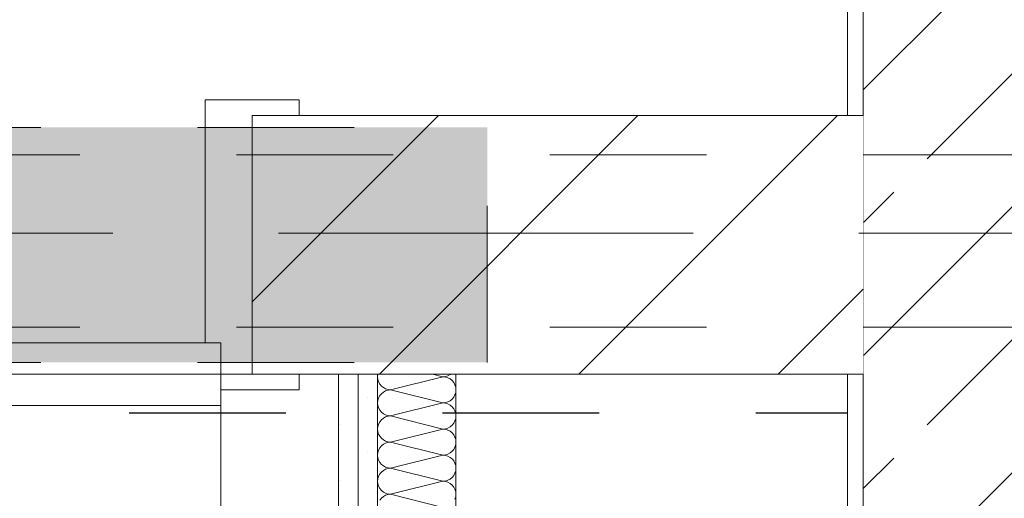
# Model space of a CAD drawing. Header units: metres. Extents: x -4 to 99, y -11 to 17.
# Tile 483 of 656: x 46.642 to 47.27, y 5.681 to 5.986. Entities that reach past the tile are written whole.
import ezdxf

# ---------------------------------------------------------------- set-up
doc = ezdxf.new("R2010")
doc.units = ezdxf.units.M
doc.header["$MEASUREMENT"] = 0
for name, pattern in [('Achse', [0.2, 0.1, -0.05, 0, -0.05]), ('Punktlinie eng', [0.0375, 0.0125, -0.025]), ('Strichlinie doppelt', [0.546806, 0.264583, -0.105833, 0.070556, -0.105833]), ('Strichlinie eng', [0.115, 0.075, -0.04]), ('Untersicht', [0.1, 0.075, -0.025]), ('Wipeout_Contour', [1, 0, -1])]:
    doc.linetypes.add(name, pattern=pattern)
for name, color, linetype in [('152 - Bemaßung_ Beschriftung.Ausbau', 7, 'Continuous'), ('301 - Elemente.Linie', 7, 'Continuous'), ('451 - Universal.Achsen Raster', 7, 'Continuous'), ('605 - Struktur.Wand Innen', 7, 'Continuous'), ('607 - Struktur.Stütze', 7, 'Continuous'), ('608 - Struktur.Träger', 7, 'Continuous'), ('650 - Abdeckung.Fußboden Aufbau', 7, 'Continuous'), ('Neubau_152 - Bemaßung_ Beschriftung.Ausbau', 7, 'Continuous'), ('Neubau_606 - Struktur.Wand Innen Ausbau', 7, 'Continuous'), ('Neubau_615 - Struktur.Sturz', 7, 'Continuous'), ('Neubau_650 - Abdeckung.Fußboden Aufbau', 7, 'Continuous'), ('Neubau_653 - Abdeckung.TB Verkofferung', 7, 'Continuous')]:
    doc.layers.add(name, color=color, linetype=linetype)
doc.styles.add('ERSTELLTER_STIL_2', font='txt')
doc.dimstyles.new('ERSTELLTER_STIL__2', dxfattribs={"dimtxt": 0.1, "dimasz": 0.0532, "dimexe": 0.18, "dimexo": 0.0625, "dimgap": 0, "dimtad": 1, "dimtih": 1, "dimtoh": 1, "dimzin": 0, "dimdsep": 46, "dimtxsty": 'ERSTELLTER_STIL_2', "dimblk": 'ARROWHEAD_2', "dimblk1": 'ARROWHEAD_2', "dimblk2": 'ARROWHEAD_2', "dimcen": 0.09, "dimse1": 1, "dimse2": 1, "dimclrd": 7, "dimclre": 7, "dimclrt": 7, "dimazin": 0, "dimtfac": 1, "dimtdec": 4, "dimtmove": 0, "dimatfit": 3, "dimfxl": 1, "dimtolj": 1, "dimtzin": 0, "dimarcsym": 0})
doc.dimstyles.new('ERSTELLTER_STIL__7', dxfattribs={"dimtxt": 0.18, "dimasz": 0.02736, "dimexe": 0.18, "dimexo": 0.0625, "dimgap": 0, "dimtad": 0, "dimtih": 1, "dimtoh": 1, "dimdec": 4, "dimzin": 0, "dimdsep": 46, "dimcen": 0.09, "dimadec": 0, "dimazin": 0, "dimtfac": 1, "dimtdec": 4, "dimtmove": 0, "dimatfit": 3, "dimldrblk": 'ARROWHEAD_11', "dimfxl": 1, "dimtolj": 1, "dimtzin": 0, "dimarcsym": 0})
pattern_1 = [(45, (0, 0), (-0.01767767, 0.01767767), [0, -0.025])]

# ---------------------------------------------------------------- blocks, each defined once
blk = doc.blocks.new('*X146')
at = {"layer": 'Neubau_606 - Struktur.Wand Innen Ausbau', "color": 7, "linetype": 'Continuous', "lineweight": 5}
for p, q in [((46.87015, 5.75997), (46.86999, 5.75835)), ((46.86999, 5.75835), (46.87015, 5.75672)), ((46.87016, 5.76), (46.87015, 5.75997)), ((46.87015, 5.75672), (46.87062, 5.75516)), ((46.87832, 5.75001), (46.91165, 5.75835)), ((46.90504, 5.76), (46.91165, 5.75835)), ((46.91165, 5.75835), (46.91328, 5.75851)), ((46.91328, 5.75819), (46.91165, 5.75835)), ((46.91328, 5.75851), (46.91484, 5.75898)), ((46.91484, 5.75771), (46.91328, 5.75819)), ((46.91484, 5.75898), (46.91628, 5.75975)), ((46.91628, 5.75694), (46.91484, 5.75771)), ((46.91628, 5.75975), (46.91659, 5.76)), ((46.91755, 5.75591), (46.91628, 5.75694)), ((46.87062, 5.75516), (46.87139, 5.75372)), ((46.87139, 5.75372), (46.87243, 5.75246)), ((46.87243, 5.75246), (46.87369, 5.75142)), ((46.87369, 5.75142), (46.87513, 5.75065)), ((46.87513, 5.75065), (46.87669, 5.75017)), ((46.91858, 5.75464), (46.91755, 5.75591)), ((46.91935, 5.7532), (46.91858, 5.75464)), ((46.91983, 5.75164), (46.91935, 5.7532)), ((46.91999, 5.75001), (46.91983, 5.75164)), ((46.87062, 5.74487), (46.87015, 5.74331)), ((46.87139, 5.74631), (46.87062, 5.74487)), ((46.87243, 5.74757), (46.87139, 5.74631)), ((46.87369, 5.74861), (46.87243, 5.74757)), ((46.87513, 5.74938), (46.87369, 5.74861)), ((46.87669, 5.74985), (46.87513, 5.74938)), ((46.87669, 5.75017), (46.87832, 5.75001)), ((46.87832, 5.75001), (46.87669, 5.74985)), ((46.87832, 5.75001), (46.91165, 5.74168)), ((46.91628, 5.74309), (46.91755, 5.74412)), ((46.91755, 5.74412), (46.91858, 5.74538)), ((46.91858, 5.74538), (46.91935, 5.74683)), ((46.91935, 5.74683), (46.91983, 5.74839)), ((46.91983, 5.74839), (46.91999, 5.75001)), ((46.87015, 5.74331), (46.86999, 5.74168)), ((46.86999, 5.74168), (46.87015, 5.74006)), ((46.87015, 5.74006), (46.87062, 5.73849)), ((46.87062, 5.73849), (46.87139, 5.73705)), ((46.87832, 5.73335), (46.91165, 5.74168)), ((46.91165, 5.74168), (46.91328, 5.74184)), ((46.91328, 5.74152), (46.91165, 5.74168)), ((46.91328, 5.74184), (46.91484, 5.74232)), ((46.91484, 5.74105), (46.91328, 5.74152)), ((46.91484, 5.74232), (46.91628, 5.74309)), ((46.91628, 5.74028), (46.91484, 5.74105)), ((46.91755, 5.73924), (46.91628, 5.74028)), ((46.91858, 5.73798), (46.91755, 5.73924)), ((46.91935, 5.73654), (46.91858, 5.73798)), ((46.87139, 5.73705), (46.87243, 5.73579)), ((46.87243, 5.73579), (46.87369, 5.73475)), ((46.87369, 5.73194), (46.87243, 5.73091)), ((46.87369, 5.73475), (46.87513, 5.73398)), ((46.87513, 5.73271), (46.87369, 5.73194)), ((46.87513, 5.73398), (46.87669, 5.73351)), ((46.87669, 5.73319), (46.87513, 5.73271)), ((46.87669, 5.73351), (46.87832, 5.73335)), ((46.87832, 5.73335), (46.87669, 5.73319)), ((46.87832, 5.73335), (46.91165, 5.72501)), ((46.91983, 5.73497), (46.91935, 5.73654)), ((46.91935, 5.73016), (46.91983, 5.73172)), ((46.91999, 5.73335), (46.91983, 5.73497)), ((46.91983, 5.73172), (46.91999, 5.73335)), ((46.87015, 5.72664), (46.86999, 5.72501)), ((46.87062, 5.7282), (46.87015, 5.72664)), ((46.87139, 5.72964), (46.87062, 5.7282)), ((46.87243, 5.73091), (46.87139, 5.72964)), ((46.91328, 5.72517), (46.91484, 5.72565)), ((46.91484, 5.72565), (46.91628, 5.72642)), ((46.91628, 5.72642), (46.91755, 5.72746)), ((46.91755, 5.72746), (46.91858, 5.72872)), ((46.91858, 5.72872), (46.91935, 5.73016)), ((46.86999, 5.72501), (46.87015, 5.72339)), ((46.87015, 5.72339), (46.87062, 5.72183)), ((46.87062, 5.72183), (46.87139, 5.72038)), ((46.87139, 5.72038), (46.87243, 5.71912)), ((46.87243, 5.71912), (46.87369, 5.71809)), ((46.87832, 5.71668), (46.91165, 5.72501)), ((46.91165, 5.72501), (46.91328, 5.72517)), ((46.91328, 5.72485), (46.91165, 5.72501)), ((46.91484, 5.72438), (46.91328, 5.72485)), ((46.91628, 5.72361), (46.91484, 5.72438)), ((46.91755, 5.72257), (46.91628, 5.72361)), ((46.91858, 5.72131), (46.91755, 5.72257)), ((46.91935, 5.71987), (46.91858, 5.72131)), ((46.91983, 5.71831), (46.91935, 5.71987)), ((46.87139, 5.71298), (46.87062, 5.71154)), ((46.87243, 5.71424), (46.87139, 5.71298)), ((46.87369, 5.71528), (46.87243, 5.71424)), ((46.87369, 5.71809), (46.87513, 5.71732)), ((46.87513, 5.71605), (46.87369, 5.71528)), ((46.87513, 5.71732), (46.87669, 5.71684)), ((46.87669, 5.71652), (46.87513, 5.71605)), ((46.87669, 5.71684), (46.87832, 5.71668)), ((46.87832, 5.71668), (46.87669, 5.71652)), ((46.87832, 5.71668), (46.91165, 5.70835)), ((46.91858, 5.71205), (46.91935, 5.71349)), ((46.91935, 5.71349), (46.91983, 5.71506)), ((46.91999, 5.71668), (46.91983, 5.71831)), ((46.91983, 5.71506), (46.91999, 5.71668)), ((46.87015, 5.70997), (46.86999, 5.70835)), ((46.86999, 5.70835), (46.87015, 5.70672)), ((46.87062, 5.71154), (46.87015, 5.70997)), ((46.87015, 5.70672), (46.87062, 5.70516)), ((46.87832, 5.70001), (46.91165, 5.70835)), ((46.91165, 5.70835), (46.91328, 5.70851)), ((46.91328, 5.70819), (46.91165, 5.70835)), ((46.91328, 5.70851), (46.91484, 5.70898)), ((46.91484, 5.70771), (46.91328, 5.70819)), ((46.91484, 5.70898), (46.91628, 5.70975)), ((46.91628, 5.70694), (46.91484, 5.70771)), ((46.91628, 5.70975), (46.91755, 5.71079)), ((46.91755, 5.70591), (46.91628, 5.70694)), ((46.91755, 5.71079), (46.91858, 5.71205)), ((46.87062, 5.70516), (46.87139, 5.70372)), ((46.87139, 5.70372), (46.87243, 5.70246)), ((46.87243, 5.70246), (46.87369, 5.70142)), ((46.87369, 5.70142), (46.87513, 5.70065)), ((46.87513, 5.70065), (46.87669, 5.70017)), ((46.87669, 5.70017), (46.87832, 5.70001)), ((46.91858, 5.70464), (46.91755, 5.70591)), ((46.91935, 5.7032), (46.91858, 5.70464)), ((46.91983, 5.70164), (46.91935, 5.7032)), ((46.91999, 5.70001), (46.91983, 5.70164)), ((46.87062, 5.69487), (46.87015, 5.69331)), ((46.87139, 5.69631), (46.87062, 5.69487)), ((46.87243, 5.69757), (46.87139, 5.69631)), ((46.87369, 5.69861), (46.87243, 5.69757)), ((46.87513, 5.69938), (46.87369, 5.69861)), ((46.87669, 5.69985), (46.87513, 5.69938)), ((46.87832, 5.70001), (46.87669, 5.69985)), ((46.87832, 5.70001), (46.91165, 5.69168)), ((46.91628, 5.69309), (46.91755, 5.69412)), ((46.91755, 5.69412), (46.91858, 5.69538)), ((46.91858, 5.69538), (46.91935, 5.69683)), ((46.91935, 5.69683), (46.91983, 5.69839)), ((46.91983, 5.69839), (46.91999, 5.70001)), ((46.87015, 5.69331), (46.86999, 5.69168)), ((46.86999, 5.69168), (46.87015, 5.69006)), ((46.87015, 5.69006), (46.87062, 5.68849)), ((46.87062, 5.68849), (46.87139, 5.68705)), ((46.87832, 5.68335), (46.91165, 5.69168)), ((46.91165, 5.69168), (46.91328, 5.69184)), ((46.91328, 5.69152), (46.91165, 5.69168)), ((46.91328, 5.69184), (46.91484, 5.69232)), ((46.91484, 5.69105), (46.91328, 5.69152)), ((46.91484, 5.69232), (46.91628, 5.69309)), ((46.91628, 5.69028), (46.91484, 5.69105)), ((46.91755, 5.68924), (46.91628, 5.69028)), ((46.91858, 5.68798), (46.91755, 5.68924)), ((46.91935, 5.68654), (46.91858, 5.68798)), ((46.87139, 5.68705), (46.87243, 5.68579)), ((46.87243, 5.68579), (46.87369, 5.68475)), ((46.87369, 5.68194), (46.87243, 5.68091)), ((46.87369, 5.68475), (46.87513, 5.68398)), ((46.87513, 5.68271), (46.87369, 5.68194)), ((46.87513, 5.68398), (46.87669, 5.68351)), ((46.87669, 5.68319), (46.87513, 5.68271)), ((46.87669, 5.68351), (46.87832, 5.68335)), ((46.87832, 5.68335), (46.87669, 5.68319)), ((46.87832, 5.68335), (46.91165, 5.67501)), ((46.91983, 5.68497), (46.91935, 5.68654)), ((46.91935, 5.68016), (46.91983, 5.68172)), ((46.91999, 5.68335), (46.91983, 5.68497)), ((46.91983, 5.68172), (46.91999, 5.68335)), ((46.87243, 5.68091), (46.87139, 5.67964))]:
    blk.add_line(p, q, dxfattribs=at)
blk = doc.blocks.new('ARROWHEAD_11')
at = {"color": 0, "linetype": 'Continuous', "lineweight": 0}
blk.add_line((0, 0), (-1, 0), dxfattribs=at)
at = {"color": 0, "linetype": 'Continuous', "lineweight": 0, "const_width": 0.25, "flags": 128}
blk.add_lwpolyline([(-0.125, 0, 1), (0.125, 0, 1)], format="xyb", close=True, dxfattribs=at)
blk = doc.blocks.new('*D583')
at = {"layer": '152 - Bemaßung_ Beschriftung.Ausbau', "color": 7, "linetype": 'Continuous', "lineweight": 5}
for p, q in [((45.90499, 6.68038), (45.90499, 6.78538)), ((46.78999, 6.68038), (46.78999, 6.78538)), ((45.9252, 6.76788), (45.88479, 6.69788)), ((46.8102, 6.76788), (46.76979, 6.69788)), ((45.90499, 6.73288), (46.78999, 6.73288))]:
    blk.add_line(p, q, dxfattribs=at)
at = {"layer": '152 - Bemaßung_ Beschriftung.Ausbau', "color": 7, "lineweight": 5, "char_height": 0.1, "attachment_point": 7, "style": 'ERSTELLTER_STIL_2'}
for s, insert in [('\\A1;{\\pql;\\fArial|b0|i0|c0|p38;88\\fArial|b0|i0|c0|p38;\\A1{\\H.66x;\\S5^  ;}}', (46.24657, 6.75124)), ('\\A1;{\\pql;\\fArial|b0|i0|c0|p38;2,13\\fArial|b0|i0|c0|p38;\\A1{\\H.66x;\\S5^  ;}}', (46.18942, 6.59348))]:
    blk.add_mtext(s, dxfattribs=dict(at, insert=insert))
blk = doc.blocks.new('ARROWHEAD_2')
at = {"color": 0, "linetype": 'Continuous', "lineweight": 0}
for p, q in [((-0.378, -0.655), (0.378, 0.655)), ((0, 0), (-1, 0))]:
    blk.add_line(p, q, dxfattribs=at)
blk = doc.blocks.new('*D584')
at = {"layer": '152 - Bemaßung_ Beschriftung.Ausbau', "color": 7, "linetype": 'Continuous', "lineweight": 5}
for p, q in [((46.78999, 6.68038), (46.78999, 6.78538)), ((47.17999, 6.68038), (47.17999, 6.78538)), ((46.8102, 6.76788), (46.76979, 6.69788)), ((47.2002, 6.76788), (47.15978, 6.69788)), ((46.78999, 6.73288), (47.17999, 6.73288))]:
    blk.add_line(p, q, dxfattribs=at)
at = {"layer": '152 - Bemaßung_ Beschriftung.Ausbau', "color": 7, "lineweight": 5, "insert": (46.90911, 6.75288), "char_height": 0.1, "attachment_point": 7, "style": 'ERSTELLTER_STIL_2'}
blk.add_mtext('\\A1;{\\pql;\\fArial|b0|i0|c0|p38;39}', dxfattribs=at)
blk = doc.blocks.new('*D591')
at = {"layer": '152 - Bemaßung_ Beschriftung.Ausbau', "color": 7, "linetype": 'Continuous', "lineweight": 5}
for p, q in [((44.70999, 6.98038), (44.70999, 7.08538)), ((46.84499, 6.98038), (46.84499, 7.08538)), ((44.73019, 7.06788), (44.68978, 6.99788)), ((46.86519, 7.06788), (46.82478, 6.99788)), ((44.70999, 7.03288), (46.84499, 7.03288))]:
    blk.add_line(p, q, dxfattribs=at)
at = {"layer": '152 - Bemaßung_ Beschriftung.Ausbau', "color": 7, "lineweight": 5, "insert": (45.61942, 7.03348), "char_height": 0.1, "attachment_point": 7, "style": 'ERSTELLTER_STIL_2'}
blk.add_mtext('\\A1;{\\pql;\\fArial|b0|i0|c0|p38;2,13\\fArial|b0|i0|c0|p38;\\A1{\\H.66x;\\S5^  ;}}', dxfattribs=at)
blk = doc.blocks.new('*D592')
at = {"layer": '152 - Bemaßung_ Beschriftung.Ausbau', "color": 7, "linetype": 'Continuous', "lineweight": 5}
for p, q in [((46.84499, 6.98038), (46.84499, 7.08538)), ((47.17999, 6.98038), (47.17999, 7.08538)), ((46.86519, 7.06788), (46.82478, 6.99788)), ((47.2002, 7.06788), (47.15978, 6.99788)), ((46.84499, 7.03288), (47.17999, 7.03288))]:
    blk.add_line(p, q, dxfattribs=at)
at = {"layer": '152 - Bemaßung_ Beschriftung.Ausbau', "color": 7, "lineweight": 5, "insert": (46.91156, 7.05117), "char_height": 0.1, "attachment_point": 7, "style": 'ERSTELLTER_STIL_2'}
blk.add_mtext('\\A1;{\\pql;\\fArial|b0|i0|c0|p38;33\\fArial|b0|i0|c0|p38;\\A1{\\H.66x;\\S5^  ;}}', dxfattribs=at)

msp = doc.modelspace()

# ---------------------------------------------------------------- hatches: boundary and pattern name
at = {"layer": '607 - Struktur.Stütze', "linetype": 'Continuous', "lineweight": 0, "true_color": 0x000000}
h = msp.add_hatch(dxfattribs=at)
h.set_pattern_fill('Gips_0001', color=18, style=0, pattern_type=2)
h.set_pattern_definition(pattern_1)
h.paths.add_polyline_path([(47.48999, 6.00998), (47.16999, 6.00998), (47.16999, 5.925), (47.17999, 5.925), (47.17999, 5.99998), (47.47999, 5.99998), (47.47999, 5.925), (47.48999, 5.925)])
h = msp.add_hatch(dxfattribs=at)
h.set_pattern_fill('Beton__Stahlbeton_0001', color=18, style=0, pattern_type=2)
h.set_pattern_definition([(45, (0, 0), (-0.0848528, 0.0848528), []), (45, (-0.04243, 0.04243), (-0.0848528, 0.0848528), [0.09, -0.03])])
h.paths.add_polyline_path([(47.17999, 5.19998), (47.47999, 5.19998), (47.47999, 5.99998), (47.17999, 5.99998)])
h = msp.add_hatch(dxfattribs=at)
h.set_pattern_fill('Gips_0001', color=18, style=0, pattern_type=2)
h.set_pattern_definition(pattern_1)
h.paths.add_polyline_path([(47.16999, 5.18998), (47.27, 5.18998), (47.27, 5.19998), (47.17999, 5.19998), (47.17999, 5.76), (47.16999, 5.76)])
at = {"layer": 'Neubau_650 - Abdeckung.Fußboden Aufbau', "linetype": 'Continuous', "lineweight": 13, "true_color": 0xafafaf}
h = msp.add_hatch(dxfattribs=at)
h.set_pattern_fill('Raster_60x60_Fuge_2mm_0001', color=253, style=0, pattern_type=2)
h.set_pattern_definition([(0, (46.29497, 4.8475), (0, 0.602), []), (90, (46.29497, 4.8475), (-0.602, 0), [])])
h.paths.add_polyline_path([(46.84499, 5.76), (44.70999, 5.76), (44.70999, 3.895), (45.85999, 3.895), (45.85999, 3.72), (46.74499, 3.72), (46.74499, 3.895), (46.84499, 3.895)])

# ---------------------------------------------------------------- linework, layer by layer
at = {"layer": '301 - Elemente.Linie', "color": 1, "linetype": 'Strichlinie eng', "lineweight": 25, "flags": 128}
msp.add_lwpolyline([(40.31135, 5.73527), (47.16999, 5.73527)], dxfattribs=at)
at = {"layer": '605 - Struktur.Wand Innen', "color": 1, "linetype": 'Continuous', "lineweight": 13}
for p, q in [((46.75999, 5.935), (46.75999, 5.78)), ((46.81999, 5.935), (46.75999, 5.935)), ((45.92499, 5.78), (46.76999, 5.78)), ((46.75999, 5.78), (46.76999, 5.78)), ((46.76999, 5.78), (46.76999, 5.75)), ((46.76999, 5.78), (46.76999, 5.74)), ((46.76999, 5.75), (46.81999, 5.75)), ((46.76999, 5.74), (45.92499, 5.74)), ((46.76999, 5.74), (46.76999, 4.895))]:
    msp.add_line(p, q, dxfattribs=at)
at = {"layer": '605 - Struktur.Wand Innen', "color": 1, "linetype": 'Continuous', "lineweight": 9}
msp.add_arc((46.76999, 5.74), 0.845, 180, 270, dxfattribs=at)
at = {"layer": '607 - Struktur.Stütze', "color": 7, "linetype": 'Continuous', "lineweight": 5, "flags": 128}
for points in [[(47.48999, 5.925), (47.48999, 6.00998), (47.16999, 6.00998), (47.16999, 5.925)], [(47.16999, 5.76), (47.16999, 5.18998), (47.27, 5.18998)]]:
    msp.add_lwpolyline(points, dxfattribs=at)
at = {"layer": '607 - Struktur.Stütze', "color": 7, "linetype": 'Continuous', "lineweight": 13, "flags": 128}
msp.add_lwpolyline([(47.17999, 5.19998), (47.47999, 5.19998), (47.47999, 5.99998), (47.17999, 5.99998)], close=True, dxfattribs=at)
at = {"layer": '650 - Abdeckung.Fußboden Aufbau', "color": 7, "linetype": 'Continuous', "lineweight": 13, "flags": 128}
msp.add_lwpolyline([(38.87999, 5.814), (38.87999, 5.935), (39.96999, 5.935), (39.96999, 6.00998), (40.28999, 6.00998), (40.28999, 5.925), (40.415, 5.925), (40.415, 5.76), (41.3, 5.76), (41.3, 5.925), (42.32499, 5.925), (42.32499, 5.76), (43.20999, 5.76), (43.20999, 5.925), (45.90499, 5.925), (45.90499, 5.76), (46.78999, 5.76), (46.78999, 5.925), (47.16999, 5.925), (47.16999, 6.00998), (47.48999, 6.00998), (47.48999, 5.925), (48.65, 5.925), (48.65, 5.805)], dxfattribs=at)
at = {"layer": 'Neubau_650 - Abdeckung.Fußboden Aufbau', "color": 1, "linetype": 'Continuous', "lineweight": 13, "flags": 128}
for points in [[(46.84499, 5.76), (44.70999, 5.76), (44.70999, 3.895), (45.85999, 3.895), (45.85999, 3.72)], [(46.74499, 3.72), (46.74499, 3.895), (46.84499, 3.895), (46.84499, 5.76)]]:
    msp.add_lwpolyline(points, dxfattribs=at)
at = {"layer": 'Neubau_653 - Abdeckung.TB Verkofferung', "color": 1, "linetype": 'Untersicht', "lineweight": 9}
for p in [(44.70999, 5.75998), (46.84499, 5.05048)]:
    msp.add_line(p, (46.84499, 5.75998), dxfattribs=at)

# ---------------------------------------------------------------- next in the draw order: wipeouts: each hides what was drawn before it
at = {"color": 254, "linetype": 'Wipeout_Contour', "lineweight": 0, "ltscale": 189.396836}
msp.add_wipeout([(46.78999, 5.925), (46.78999, 5.76), (47.17999, 5.76), (47.17999, 5.925)], dxfattribs=at).dxf.layer = '605 - Struktur.Wand Innen'

# ---------------------------------------------------------------- next in the draw order: hatches: boundary and pattern name
at = {"layer": '605 - Struktur.Wand Innen', "linetype": 'Continuous', "lineweight": 0, "true_color": 0x000000}
h = msp.add_hatch(dxfattribs=at)
h.set_pattern_fill('MW_Ziegel_0001', color=18, style=0, pattern_type=2)
h.set_pattern_definition([(45, (0, 0), (-0.06363961, 0.06363961), [])])
h.paths.add_polyline_path([(46.78999, 5.925), (46.78999, 5.76), (47.17999, 5.76), (47.17999, 5.925)])
at = {"layer": 'Neubau_606 - Struktur.Wand Innen Ausbau', "linetype": 'Continuous', "lineweight": 0, "true_color": 0x000000}
h = msp.add_hatch(dxfattribs=at)
h.set_pattern_fill('Gips_0001', color=18, style=0, pattern_type=2)
h.set_pattern_definition(pattern_1)
h.paths.add_polyline_path([(46.84499, 5.76), (46.84499, 5.17998), (46.85749, 5.17998), (46.85749, 5.76)])
h = msp.add_hatch(dxfattribs=at)
h.set_pattern_fill('Gips_0001', color=18, style=0, pattern_type=2)
h.set_pattern_definition(pattern_1)
h.paths.add_polyline_path([(46.86999, 5.76), (46.85749, 5.76), (46.85749, 5.17998), (46.86999, 5.17998)])
at = {"layer": 'Neubau_615 - Struktur.Sturz', "linetype": 'Continuous', "lineweight": 0, "true_color": 0x3f0000}
msp.add_hatch(color=18, dxfattribs=at).paths.add_polyline_path([(45.75499, 5.9175), (45.75499, 5.7675), (46.93999, 5.7675), (46.93999, 5.9175)])

# ---------------------------------------------------------------- next in the draw order: linework, layer by layer
at = {"layer": '451 - Universal.Achsen Raster', "color": 160, "linetype": 'Strichlinie doppelt', "lineweight": 9, "true_color": 0x3232ff}
msp.add_line((64.93503, 5.84998), (-3.175, 5.84998), dxfattribs=at)
at = {"layer": '605 - Struktur.Wand Innen', "color": 1, "linetype": 'Continuous', "lineweight": 13}
for p, q in [((46.81999, 5.925), (46.81999, 5.935)), ((46.78999, 5.76), (46.78999, 5.925)), ((46.78999, 5.925), (46.81999, 5.925)), ((46.81999, 5.76), (46.78999, 5.76)), ((46.81999, 5.75), (46.81999, 5.76))]:
    msp.add_line(p, q, dxfattribs=at)
at = {"layer": '605 - Struktur.Wand Innen', "color": 7, "linetype": 'Continuous', "lineweight": 18}
msp.add_line((46.78999, 5.76), (46.78999, 5.925), dxfattribs=at)
msp.add_line((46.78999, 5.76), (46.78999, 5.925), dxfattribs=at)
msp.add_line((46.78999, 5.76), (46.78999, 5.925), dxfattribs=at)
at = {"layer": '605 - Struktur.Wand Innen', "color": 7, "linetype": 'Continuous', "lineweight": 18, "flags": 128}
for points in [[(47.17999, 5.925), (46.78999, 5.925)], [(46.78999, 5.76), (47.17999, 5.76)]]:
    msp.add_lwpolyline(points, dxfattribs=at)
at = {"layer": '608 - Struktur.Träger', "color": 7, "linetype": 'Achse', "lineweight": 9}
msp.add_line((0.37999, 5.89998), (61.87999, 5.89998), dxfattribs=at)
at = {"layer": '608 - Struktur.Träger', "color": 7, "linetype": 'Untersicht', "lineweight": 13}
msp.add_line((0.37999, 5.78998), (61.87999, 5.78998), dxfattribs=at)
at = {"layer": 'Neubau_606 - Struktur.Wand Innen Ausbau', "color": 1, "linetype": 'Continuous', "lineweight": 5}
for p, q in [((46.85749, 5.76), (46.85749, 5.17998)), ((46.86999, 5.76), (46.86999, 5.17998))]:
    msp.add_line(p, q, dxfattribs=at)
at = {"layer": 'Neubau_606 - Struktur.Wand Innen Ausbau', "color": 1, "linetype": 'Continuous', "lineweight": 5, "flags": 128}
for points in [[(46.84499, 5.76), (46.84499, 5.17998)], [(46.91999, 5.76), (46.84499, 5.76)], [(46.91999, 5.17998), (46.91999, 5.76)]]:
    msp.add_lwpolyline(points, dxfattribs=at)
at = {"layer": 'Neubau_615 - Struktur.Sturz', "color": 1, "linetype": 'Punktlinie eng', "lineweight": 13}
for p, q in [((45.75499, 5.9175), (46.93999, 5.9175)), ((46.93999, 5.7675), (46.93999, 5.9175)), ((45.75499, 5.7675), (46.93999, 5.7675))]:
    msp.add_line(p, q, dxfattribs=at)

# ---------------------------------------------------------------- next in the draw order: block references
at = {"layer": 'Neubau_606 - Struktur.Wand Innen Ausbau', "color": 1, "lineweight": 13}
msp.add_blockref('*X146', (0, 0), dxfattribs=at)

# ---------------------------------------------------------------- next in the draw order: dimensions: what is measured, and where the dimension line sits
at = {"layer": '152 - Bemaßung_ Beschriftung.Ausbau', "color": 7, "linetype": 'Continuous', "lineweight": 5}
for base, p1, p2, picture, middle in [((47.179989, 7.032884), (46.844987, 5.76), (47.179989, 5.999982), '*D592', (47.122854, 7.102884)), ((46.8449872, 7.0328843), (44.7099868, 5.76), (46.8449872, 5.76), '*D591', (45.8843575, 7.1028843)), ((46.7899944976, 6.7328843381), (45.9049944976, 5.925), (46.7899944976, 5.925), '*D583', (46.4578607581, 6.8028843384)), ((47.17999, 6.73288), (46.78999, 5.925), (47.17999, 5.99998), '*D584', (46.98534, 6.80288))]:
    dim = msp.add_linear_dim(base=base, p1=p1, p2=p2, dimstyle='ERSTELLTER_STIL__2', dxfattribs=at)
    dim.commit()
    dim.dimension.update_dxf_attribs({"geometry": picture, "text_midpoint": middle, "dimtype": 160})

# ---------------------------------------------------------------- next in the draw order: leaders
at = {"layer": 'Neubau_152 - Bemaßung_ Beschriftung.Ausbau', "color": 1, "linetype": 'Continuous', "lineweight": 13, "annotation_type": 0, "has_hookline": 1, "hookline_direction": 0, "text_width": 1.23063}
msp.add_leader([(45.8111, 5.87164), (45.8111, 6.43285), (45.8611, 6.43285)], dimstyle='ERSTELLTER_STIL__7', dxfattribs=at)

doc.saveas('drawing.dxf')
